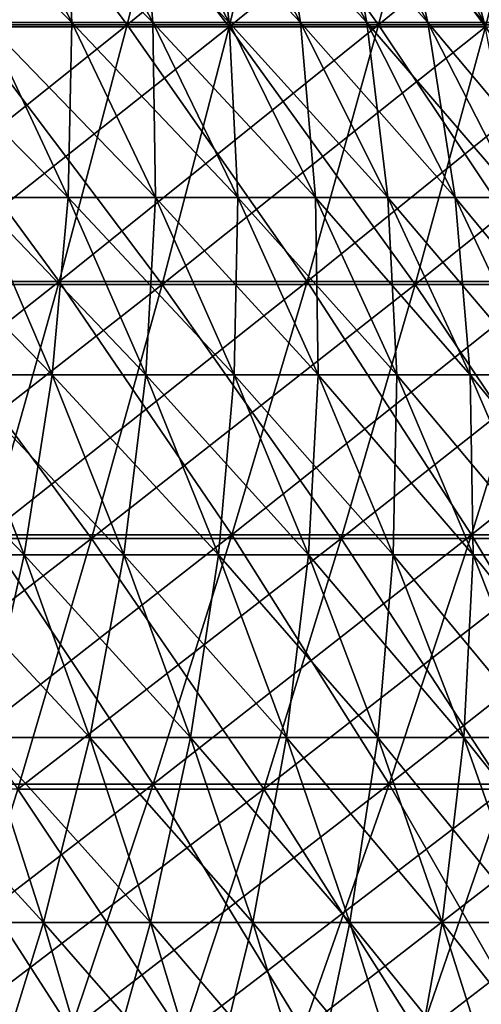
# Model space of a CAD drawing. Header units: millimetres. Extents: x -125 to 125, y -45 to 4025.
# Tile 717 of 755: x 57 to 62, y 3960 to 3971. Entities that reach past the tile are written whole.
import ezdxf

# ---------------------------------------------------------------- set-up
doc = ezdxf.new("R2010")
doc.units = ezdxf.units.MM
doc.header["$LTSCALE"] = 6.999206
for name, color, linetype in [('21', 7, 'CONTINUOUS'), ('22', 7, 'CONTINUOUS'), ('23', 7, 'CONTINUOUS'), ('24', 7, 'CONTINUOUS'), ('26', 7, 'CONTINUOUS'), ('27', 7, 'CONTINUOUS')]:
    doc.layers.add(name, color=color, linetype=linetype)

msp = doc.modelspace()

# ---------------------------------------------------------------- linework, layer by layer
at = {"layer": '21', "color": 7, "linetype": 'CONTINUOUS'}
for points in [[(54.012, 3974.102, 100.584), (56.398, 3971.128, 97.684), (57.084, 3974.102, 98.873), (54.012, 3974.102, 100.584)], [(56.398, 3971.128, 97.684), (59.379, 3971.128, 95.9), (57.084, 3974.102, 98.873), (56.398, 3971.128, 97.684)], [(57.084, 3974.102, 98.873), (59.379, 3971.128, 95.9), (60.102, 3974.102, 97.068), (57.084, 3974.102, 98.873)], [(59.379, 3971.128, 95.9), (62.304, 3971.128, 94.026), (60.102, 3974.102, 97.068), (59.379, 3971.128, 95.9)], [(60.102, 3974.102, 97.068), (62.304, 3971.128, 94.026), (63.063, 3974.102, 95.171), (60.102, 3974.102, 97.068)], [(55.672, 3968.19, 96.427), (58.615, 3968.19, 94.667), (56.398, 3971.128, 97.684), (55.672, 3968.19, 96.427)], [(56.398, 3971.128, 97.684), (58.615, 3968.19, 94.667), (59.379, 3971.128, 95.9), (56.398, 3971.128, 97.684)], [(58.615, 3968.19, 94.667), (61.503, 3968.19, 92.817), (59.379, 3971.128, 95.9), (58.615, 3968.19, 94.667)], [(59.379, 3971.128, 95.9), (61.503, 3968.19, 92.817), (62.304, 3971.128, 94.026), (59.379, 3971.128, 95.9)], [(61.503, 3968.19, 92.817), (64.332, 3968.19, 90.879), (62.304, 3971.128, 94.026), (61.503, 3968.19, 92.817)], [(54.909, 3965.291, 95.105), (57.811, 3965.291, 93.369), (55.672, 3968.19, 96.427), (54.909, 3965.291, 95.105)], [(55.672, 3968.19, 96.427), (57.811, 3965.291, 93.369), (58.615, 3968.19, 94.667), (55.672, 3968.19, 96.427)], [(57.811, 3965.291, 93.369), (60.659, 3965.291, 91.544), (58.615, 3968.19, 94.667), (57.811, 3965.291, 93.369)], [(58.615, 3968.19, 94.667), (60.659, 3965.291, 91.544), (61.503, 3968.19, 92.817), (58.615, 3968.19, 94.667)], [(60.659, 3965.291, 91.544), (63.45, 3965.291, 89.633), (61.503, 3968.19, 92.817), (60.659, 3965.291, 91.544)], [(61.503, 3968.19, 92.817), (63.45, 3965.291, 89.633), (64.332, 3968.19, 90.879), (61.503, 3968.19, 92.817)], [(54.909, 3965.291, 95.105), (56.968, 3962.434, 92.006), (57.811, 3965.291, 93.369), (54.909, 3965.291, 95.105)], [(56.968, 3962.434, 92.006), (59.774, 3962.434, 90.208), (57.811, 3965.291, 93.369), (56.968, 3962.434, 92.006)], [(57.811, 3965.291, 93.369), (59.774, 3962.434, 90.208), (60.659, 3965.291, 91.544), (57.811, 3965.291, 93.369)], [(59.774, 3962.434, 90.208), (62.524, 3962.434, 88.325), (60.659, 3965.291, 91.544), (59.774, 3962.434, 90.208)], [(60.659, 3965.291, 91.544), (62.524, 3962.434, 88.325), (63.45, 3965.291, 89.633), (60.659, 3965.291, 91.544)], [(56.085, 3959.619, 90.58), (58.848, 3959.619, 88.81), (56.968, 3962.434, 92.006), (56.085, 3959.619, 90.58)], [(56.968, 3962.434, 92.006), (58.848, 3959.619, 88.81), (59.774, 3962.434, 90.208), (56.968, 3962.434, 92.006)], [(58.848, 3959.619, 88.81), (61.555, 3959.619, 86.956), (59.774, 3962.434, 90.208), (58.848, 3959.619, 88.81)], [(59.774, 3962.434, 90.208), (61.555, 3959.619, 86.956), (62.524, 3962.434, 88.325), (59.774, 3962.434, 90.208)], [(61.555, 3959.619, 86.956), (64.203, 3959.619, 85.019), (62.524, 3962.434, 88.325), (61.555, 3959.619, 86.956)]]:
    msp.add_3dface(points, dxfattribs=at)
at = {"layer": '22', "color": 7, "linetype": 'CONTINUOUS'}
for points in [[(56.398, 3971.128, -97.684), (53.363, 3971.128, -99.374), (57.084, 3974.102, -98.873), (56.398, 3971.128, -97.684)], [(57.084, 3974.102, -98.873), (53.363, 3971.128, -99.374), (54.012, 3974.102, -100.584), (57.084, 3974.102, -98.873)], [(59.379, 3971.128, -95.9), (56.398, 3971.128, -97.684), (60.102, 3974.102, -97.068), (59.379, 3971.128, -95.9)], [(60.102, 3974.102, -97.068), (56.398, 3971.128, -97.684), (57.084, 3974.102, -98.873), (60.102, 3974.102, -97.068)], [(62.304, 3971.128, -94.026), (59.379, 3971.128, -95.9), (63.063, 3974.102, -95.171), (62.304, 3971.128, -94.026)], [(63.063, 3974.102, -95.171), (59.379, 3971.128, -95.9), (60.102, 3974.102, -97.068), (63.063, 3974.102, -95.171)], [(58.615, 3968.19, -94.667), (55.672, 3968.19, -96.427), (59.379, 3971.128, -95.9), (58.615, 3968.19, -94.667)], [(59.379, 3971.128, -95.9), (55.672, 3968.19, -96.427), (56.398, 3971.128, -97.684), (59.379, 3971.128, -95.9)], [(61.503, 3968.19, -92.817), (58.615, 3968.19, -94.667), (62.304, 3971.128, -94.026), (61.503, 3968.19, -92.817)], [(62.304, 3971.128, -94.026), (58.615, 3968.19, -94.667), (59.379, 3971.128, -95.9), (62.304, 3971.128, -94.026)], [(64.332, 3968.19, -90.879), (61.503, 3968.19, -92.817), (65.17, 3971.128, -92.063), (64.332, 3968.19, -90.879)], [(65.17, 3971.128, -92.063), (61.503, 3968.19, -92.817), (62.304, 3971.128, -94.026), (65.17, 3971.128, -92.063)], [(57.811, 3965.291, -93.369), (54.909, 3965.291, -95.105), (58.615, 3968.19, -94.667), (57.811, 3965.291, -93.369)], [(58.615, 3968.19, -94.667), (54.909, 3965.291, -95.105), (55.672, 3968.19, -96.427), (58.615, 3968.19, -94.667)], [(60.659, 3965.291, -91.544), (57.811, 3965.291, -93.369), (61.503, 3968.19, -92.817), (60.659, 3965.291, -91.544)], [(61.503, 3968.19, -92.817), (57.811, 3965.291, -93.369), (58.615, 3968.19, -94.667), (61.503, 3968.19, -92.817)], [(63.45, 3965.291, -89.633), (60.659, 3965.291, -91.544), (64.332, 3968.19, -90.879), (63.45, 3965.291, -89.633)], [(64.332, 3968.19, -90.879), (60.659, 3965.291, -91.544), (61.503, 3968.19, -92.817), (64.332, 3968.19, -90.879)], [(56.968, 3962.434, -92.006), (54.107, 3962.434, -93.717), (57.811, 3965.291, -93.369), (56.968, 3962.434, -92.006)], [(57.811, 3965.291, -93.369), (54.107, 3962.434, -93.717), (54.909, 3965.291, -95.105), (57.811, 3965.291, -93.369)], [(59.774, 3962.434, -90.208), (56.968, 3962.434, -92.006), (60.659, 3965.291, -91.544), (59.774, 3962.434, -90.208)], [(60.659, 3965.291, -91.544), (56.968, 3962.434, -92.006), (57.811, 3965.291, -93.369), (60.659, 3965.291, -91.544)], [(62.524, 3962.434, -88.325), (59.774, 3962.434, -90.208), (63.45, 3965.291, -89.633), (62.524, 3962.434, -88.325)], [(63.45, 3965.291, -89.633), (59.774, 3962.434, -90.208), (60.659, 3965.291, -91.544), (63.45, 3965.291, -89.633)], [(58.848, 3959.619, -88.81), (56.085, 3959.619, -90.58), (59.774, 3962.434, -90.208), (58.848, 3959.619, -88.81)], [(59.774, 3962.434, -90.208), (56.085, 3959.619, -90.58), (56.968, 3962.434, -92.006), (59.774, 3962.434, -90.208)], [(61.555, 3959.619, -86.956), (58.848, 3959.619, -88.81), (62.524, 3962.434, -88.325), (61.555, 3959.619, -86.956)], [(62.524, 3962.434, -88.325), (58.848, 3959.619, -88.81), (59.774, 3962.434, -90.208), (62.524, 3962.434, -88.325)], [(64.203, 3959.619, -85.019), (61.555, 3959.619, -86.956), (65.214, 3962.434, -86.357), (64.203, 3959.619, -85.019)], [(65.214, 3962.434, -86.357), (61.555, 3959.619, -86.956), (62.524, 3962.434, -88.325), (65.214, 3962.434, -86.357)]]:
    msp.add_3dface(points, dxfattribs=at)
at = {"layer": '23', "color": 7, "linetype": 'CONTINUOUS'}
for points in [[(55.293, 3971.152, -95.771), (58.216, 3971.152, -94.022), (55.991, 3974.118, -96.98), (55.293, 3971.152, -95.771)], [(55.991, 3974.118, -96.98), (58.216, 3971.152, -94.022), (58.951, 3974.118, -95.209), (55.991, 3974.118, -96.98)], [(58.216, 3971.152, -94.022), (61.084, 3971.152, -92.185), (58.951, 3974.118, -95.209), (58.216, 3971.152, -94.022)], [(58.951, 3974.118, -95.209), (61.084, 3971.152, -92.185), (61.855, 3974.118, -93.349), (58.951, 3974.118, -95.209)], [(61.084, 3971.152, -92.185), (63.894, 3971.152, -90.26), (61.855, 3974.118, -93.349), (61.084, 3971.152, -92.185)], [(61.855, 3974.118, -93.349), (63.894, 3971.152, -90.26), (64.7, 3974.118, -91.4), (61.855, 3974.118, -93.349)], [(54.556, 3968.223, -94.494), (57.44, 3968.223, -92.769), (55.293, 3971.152, -95.771), (54.556, 3968.223, -94.494)], [(55.293, 3971.152, -95.771), (57.44, 3968.223, -92.769), (58.216, 3971.152, -94.022), (55.293, 3971.152, -95.771)], [(57.44, 3968.223, -92.769), (60.27, 3968.223, -90.956), (58.216, 3971.152, -94.022), (57.44, 3968.223, -92.769)], [(58.216, 3971.152, -94.022), (60.27, 3968.223, -90.956), (61.084, 3971.152, -92.185), (58.216, 3971.152, -94.022)], [(60.27, 3968.223, -90.956), (63.042, 3968.223, -89.057), (61.084, 3971.152, -92.185), (60.27, 3968.223, -90.956)], [(61.084, 3971.152, -92.185), (63.042, 3968.223, -89.057), (63.894, 3971.152, -90.26), (61.084, 3971.152, -92.185)], [(54.556, 3968.223, -94.494), (56.623, 3965.335, -91.449), (57.44, 3968.223, -92.769), (54.556, 3968.223, -94.494)], [(56.623, 3965.335, -91.449), (59.412, 3965.335, -89.662), (57.44, 3968.223, -92.769), (56.623, 3965.335, -91.449)], [(57.44, 3968.223, -92.769), (59.412, 3965.335, -89.662), (60.27, 3968.223, -90.956), (57.44, 3968.223, -92.769)], [(59.412, 3965.335, -89.662), (62.145, 3965.335, -87.79), (60.27, 3968.223, -90.956), (59.412, 3965.335, -89.662)], [(60.27, 3968.223, -90.956), (62.145, 3965.335, -87.79), (63.042, 3968.223, -89.057), (60.27, 3968.223, -90.956)], [(62.145, 3965.335, -87.79), (64.819, 3965.335, -85.835), (63.042, 3968.223, -89.057), (62.145, 3965.335, -87.79)], [(55.766, 3962.489, -90.065), (58.513, 3962.489, -88.305), (56.623, 3965.335, -91.449), (55.766, 3962.489, -90.065)], [(56.623, 3965.335, -91.449), (58.513, 3962.489, -88.305), (59.412, 3965.335, -89.662), (56.623, 3965.335, -91.449)], [(58.513, 3962.489, -88.305), (61.204, 3962.489, -86.461), (59.412, 3965.335, -89.662), (58.513, 3962.489, -88.305)], [(59.412, 3965.335, -89.662), (61.204, 3962.489, -86.461), (62.145, 3965.335, -87.79), (59.412, 3965.335, -89.662)], [(61.204, 3962.489, -86.461), (63.838, 3962.489, -84.535), (62.145, 3965.335, -87.79), (61.204, 3962.489, -86.461)], [(62.145, 3965.335, -87.79), (63.838, 3962.489, -84.535), (64.819, 3965.335, -85.835), (62.145, 3965.335, -87.79)], [(54.869, 3959.688, -88.616), (57.572, 3959.688, -86.884), (55.766, 3962.489, -90.065), (54.869, 3959.688, -88.616)], [(55.766, 3962.489, -90.065), (57.572, 3959.688, -86.884), (58.513, 3962.489, -88.305), (55.766, 3962.489, -90.065)], [(57.572, 3959.688, -86.884), (60.22, 3959.688, -85.07), (58.513, 3962.489, -88.305), (57.572, 3959.688, -86.884)], [(58.513, 3962.489, -88.305), (60.22, 3959.688, -85.07), (61.204, 3962.489, -86.461), (58.513, 3962.489, -88.305)], [(60.22, 3959.688, -85.07), (62.811, 3959.688, -83.175), (61.204, 3962.489, -86.461), (60.22, 3959.688, -85.07)], [(61.204, 3962.489, -86.461), (62.811, 3959.688, -83.175), (63.838, 3962.489, -84.535), (61.204, 3962.489, -86.461)]]:
    msp.add_3dface(points, dxfattribs=at)
at = {"layer": '24', "color": 7, "linetype": 'CONTINUOUS'}
for points in [[(58.216, 3971.152, 94.022), (55.293, 3971.152, 95.771), (58.951, 3974.118, 95.209), (58.216, 3971.152, 94.022)], [(58.951, 3974.118, 95.209), (55.293, 3971.152, 95.771), (55.991, 3974.118, 96.98), (58.951, 3974.118, 95.209)], [(61.084, 3971.152, 92.185), (58.216, 3971.152, 94.022), (61.855, 3974.118, 93.349), (61.084, 3971.152, 92.185)], [(61.855, 3974.118, 93.349), (58.216, 3971.152, 94.022), (58.951, 3974.118, 95.209), (61.855, 3974.118, 93.349)], [(63.894, 3971.152, 90.26), (61.084, 3971.152, 92.185), (64.7, 3974.118, 91.4), (63.894, 3971.152, 90.26)], [(64.7, 3974.118, 91.4), (61.084, 3971.152, 92.185), (61.855, 3974.118, 93.349), (64.7, 3974.118, 91.4)], [(57.44, 3968.223, 92.769), (54.556, 3968.223, 94.494), (58.216, 3971.152, 94.022), (57.44, 3968.223, 92.769)], [(58.216, 3971.152, 94.022), (54.556, 3968.223, 94.494), (55.293, 3971.152, 95.771), (58.216, 3971.152, 94.022)], [(60.27, 3968.223, 90.956), (57.44, 3968.223, 92.769), (61.084, 3971.152, 92.185), (60.27, 3968.223, 90.956)], [(61.084, 3971.152, 92.185), (57.44, 3968.223, 92.769), (58.216, 3971.152, 94.022), (61.084, 3971.152, 92.185)], [(63.042, 3968.223, 89.057), (60.27, 3968.223, 90.956), (63.894, 3971.152, 90.26), (63.042, 3968.223, 89.057)], [(63.894, 3971.152, 90.26), (60.27, 3968.223, 90.956), (61.084, 3971.152, 92.185), (63.894, 3971.152, 90.26)], [(56.623, 3965.335, 91.449), (53.78, 3965.335, 93.149), (57.44, 3968.223, 92.769), (56.623, 3965.335, 91.449)], [(57.44, 3968.223, 92.769), (53.78, 3965.335, 93.149), (54.556, 3968.223, 94.494), (57.44, 3968.223, 92.769)], [(59.412, 3965.335, 89.662), (56.623, 3965.335, 91.449), (60.27, 3968.223, 90.956), (59.412, 3965.335, 89.662)], [(60.27, 3968.223, 90.956), (56.623, 3965.335, 91.449), (57.44, 3968.223, 92.769), (60.27, 3968.223, 90.956)], [(62.145, 3965.335, 87.79), (59.412, 3965.335, 89.662), (63.042, 3968.223, 89.057), (62.145, 3965.335, 87.79)], [(63.042, 3968.223, 89.057), (59.412, 3965.335, 89.662), (60.27, 3968.223, 90.956), (63.042, 3968.223, 89.057)], [(64.819, 3965.335, 85.835), (62.145, 3965.335, 87.79), (65.755, 3968.223, 87.073), (64.819, 3965.335, 85.835)], [(65.755, 3968.223, 87.073), (62.145, 3965.335, 87.79), (63.042, 3968.223, 89.057), (65.755, 3968.223, 87.073)], [(58.513, 3962.489, 88.305), (55.766, 3962.489, 90.065), (59.412, 3965.335, 89.662), (58.513, 3962.489, 88.305)], [(59.412, 3965.335, 89.662), (55.766, 3962.489, 90.065), (56.623, 3965.335, 91.449), (59.412, 3965.335, 89.662)], [(61.204, 3962.489, 86.461), (58.513, 3962.489, 88.305), (62.145, 3965.335, 87.79), (61.204, 3962.489, 86.461)], [(62.145, 3965.335, 87.79), (58.513, 3962.489, 88.305), (59.412, 3965.335, 89.662), (62.145, 3965.335, 87.79)], [(63.838, 3962.489, 84.535), (61.204, 3962.489, 86.461), (64.819, 3965.335, 85.835), (63.838, 3962.489, 84.535)], [(64.819, 3965.335, 85.835), (61.204, 3962.489, 86.461), (62.145, 3965.335, 87.79), (64.819, 3965.335, 85.835)], [(57.572, 3959.688, 86.884), (54.869, 3959.688, 88.616), (58.513, 3962.489, 88.305), (57.572, 3959.688, 86.884)], [(58.513, 3962.489, 88.305), (54.869, 3959.688, 88.616), (55.766, 3962.489, 90.065), (58.513, 3962.489, 88.305)], [(60.22, 3959.688, 85.07), (57.572, 3959.688, 86.884), (61.204, 3962.489, 86.461), (60.22, 3959.688, 85.07)], [(61.204, 3962.489, 86.461), (57.572, 3959.688, 86.884), (58.513, 3962.489, 88.305), (61.204, 3962.489, 86.461)], [(62.811, 3959.688, 83.175), (60.22, 3959.688, 85.07), (63.838, 3962.489, 84.535), (62.811, 3959.688, 83.175)], [(63.838, 3962.489, 84.535), (60.22, 3959.688, 85.07), (61.204, 3962.489, 86.461), (63.838, 3962.489, 84.535)]]:
    msp.add_3dface(points, dxfattribs=at)
at = {"layer": '26', "color": 7, "linetype": 'CONTINUOUS'}
for points in [[(56.607, 3971.177, 32.682), (57.586, 3971.177, 30.923), (55.618, 3973.136, 32.111), (56.607, 3971.177, 32.682)], [(55.618, 3973.136, 32.111), (57.586, 3971.177, 30.923), (56.581, 3973.136, 30.383), (55.618, 3973.136, 32.111)], [(57.586, 3971.177, 30.923), (58.511, 3971.177, 29.135), (56.581, 3973.136, 30.383), (57.586, 3971.177, 30.923)], [(56.581, 3973.136, 30.383), (58.511, 3971.177, 29.135), (57.489, 3973.136, 28.626), (56.581, 3973.136, 30.383)], [(58.511, 3971.177, 29.135), (59.381, 3971.177, 27.32), (57.489, 3973.136, 28.626), (58.511, 3971.177, 29.135)], [(57.489, 3973.136, 28.626), (59.381, 3971.177, 27.32), (58.344, 3973.136, 26.842), (57.489, 3973.136, 28.626)], [(59.381, 3971.177, 27.32), (60.194, 3971.177, 25.478), (58.344, 3973.136, 26.842), (59.381, 3971.177, 27.32)], [(58.344, 3973.136, 26.842), (60.194, 3971.177, 25.478), (59.143, 3973.136, 25.033), (58.344, 3973.136, 26.842)], [(60.194, 3971.177, 25.478), (60.95, 3971.177, 23.612), (59.143, 3973.136, 25.033), (60.194, 3971.177, 25.478)], [(59.143, 3973.136, 25.033), (60.95, 3971.177, 23.612), (59.885, 3973.136, 23.2), (59.143, 3973.136, 25.033)], [(60.95, 3971.177, 23.612), (61.648, 3971.177, 21.724), (59.885, 3973.136, 23.2), (60.95, 3971.177, 23.612)], [(59.885, 3973.136, 23.2), (61.648, 3971.177, 21.724), (60.571, 3973.136, 21.345), (59.885, 3973.136, 23.2)], [(61.648, 3971.177, 21.724), (62.288, 3971.177, 19.815), (60.571, 3973.136, 21.345), (61.648, 3971.177, 21.724)], [(60.571, 3973.136, 21.345), (62.288, 3971.177, 19.815), (61.2, 3973.136, 19.469), (60.571, 3973.136, 21.345)], [(62.288, 3971.177, 19.815), (62.869, 3971.177, 17.888), (61.2, 3973.136, 19.469), (62.288, 3971.177, 19.815)], [(61.2, 3973.136, 19.469), (62.869, 3971.177, 17.888), (61.771, 3973.136, 17.575), (61.2, 3973.136, 19.469)], [(62.869, 3971.177, 17.888), (63.39, 3971.177, 15.943), (61.771, 3973.136, 17.575), (62.869, 3971.177, 17.888)], [(61.771, 3973.136, 17.575), (63.39, 3971.177, 15.943), (62.283, 3973.136, 15.665), (61.771, 3973.136, 17.575)], [(56.494, 3969.184, 34.979), (57.544, 3969.184, 33.223), (55.574, 3971.177, 34.41), (56.494, 3969.184, 34.979)], [(55.574, 3971.177, 34.41), (57.544, 3969.184, 33.223), (56.607, 3971.177, 32.682), (55.574, 3971.177, 34.41)], [(57.544, 3969.184, 33.223), (58.54, 3969.184, 31.435), (56.607, 3971.177, 32.682), (57.544, 3969.184, 33.223)], [(56.607, 3971.177, 32.682), (58.54, 3969.184, 31.435), (57.586, 3971.177, 30.923), (56.607, 3971.177, 32.682)], [(58.54, 3969.184, 31.435), (59.48, 3969.184, 29.618), (57.586, 3971.177, 30.923), (58.54, 3969.184, 31.435)], [(57.586, 3971.177, 30.923), (59.48, 3969.184, 29.618), (58.511, 3971.177, 29.135), (57.586, 3971.177, 30.923)], [(59.48, 3969.184, 29.618), (60.364, 3969.184, 27.772), (58.511, 3971.177, 29.135), (59.48, 3969.184, 29.618)], [(58.511, 3971.177, 29.135), (60.364, 3969.184, 27.772), (59.381, 3971.177, 27.32), (58.511, 3971.177, 29.135)], [(60.364, 3969.184, 27.772), (61.191, 3969.184, 25.9), (59.381, 3971.177, 27.32), (60.364, 3969.184, 27.772)], [(59.381, 3971.177, 27.32), (61.191, 3969.184, 25.9), (60.194, 3971.177, 25.478), (59.381, 3971.177, 27.32)], [(61.191, 3969.184, 25.9), (61.959, 3969.184, 24.003), (60.194, 3971.177, 25.478), (61.191, 3969.184, 25.9)], [(60.194, 3971.177, 25.478), (61.959, 3969.184, 24.003), (60.95, 3971.177, 23.612), (60.194, 3971.177, 25.478)], [(61.959, 3969.184, 24.003), (62.669, 3969.184, 22.084), (60.95, 3971.177, 23.612), (61.959, 3969.184, 24.003)], [(60.95, 3971.177, 23.612), (62.669, 3969.184, 22.084), (61.648, 3971.177, 21.724), (60.95, 3971.177, 23.612)], [(62.669, 3969.184, 22.084), (63.319, 3969.184, 20.143), (61.648, 3971.177, 21.724), (62.669, 3969.184, 22.084)], [(61.648, 3971.177, 21.724), (63.319, 3969.184, 20.143), (62.288, 3971.177, 19.815), (61.648, 3971.177, 21.724)], [(56.241, 3967.159, 37.267), (57.362, 3967.159, 35.517), (55.39, 3969.184, 36.702), (56.241, 3967.159, 37.267)], [(55.39, 3969.184, 36.702), (57.362, 3967.159, 35.517), (56.494, 3969.184, 34.979), (55.39, 3969.184, 36.702)], [(57.362, 3967.159, 35.517), (58.428, 3967.159, 33.734), (56.494, 3969.184, 34.979), (57.362, 3967.159, 35.517)], [(56.494, 3969.184, 34.979), (58.428, 3967.159, 33.734), (57.544, 3969.184, 33.223), (56.494, 3969.184, 34.979)], [(58.428, 3967.159, 33.734), (59.439, 3967.159, 31.918), (57.544, 3969.184, 33.223), (58.428, 3967.159, 33.734)], [(57.544, 3969.184, 33.223), (59.439, 3967.159, 31.918), (58.54, 3969.184, 31.435), (57.544, 3969.184, 33.223)], [(59.439, 3967.159, 31.918), (60.394, 3967.159, 30.073), (58.54, 3969.184, 31.435), (59.439, 3967.159, 31.918)], [(58.54, 3969.184, 31.435), (60.394, 3967.159, 30.073), (59.48, 3969.184, 29.618), (58.54, 3969.184, 31.435)], [(60.394, 3967.159, 30.073), (61.292, 3967.159, 28.199), (59.48, 3969.184, 29.618), (60.394, 3967.159, 30.073)], [(59.48, 3969.184, 29.618), (61.292, 3967.159, 28.199), (60.364, 3969.184, 27.772), (59.48, 3969.184, 29.618)], [(61.292, 3967.159, 28.199), (62.131, 3967.159, 26.298), (60.364, 3969.184, 27.772), (61.292, 3967.159, 28.199)], [(60.364, 3969.184, 27.772), (62.131, 3967.159, 26.298), (61.191, 3969.184, 25.9), (60.364, 3969.184, 27.772)], [(62.131, 3967.159, 26.298), (62.911, 3967.159, 24.372), (61.191, 3969.184, 25.9), (62.131, 3967.159, 26.298)], [(61.191, 3969.184, 25.9), (62.911, 3967.159, 24.372), (61.959, 3969.184, 24.003), (61.191, 3969.184, 25.9)], [(62.911, 3967.159, 24.372), (63.632, 3967.159, 22.423), (61.959, 3969.184, 24.003), (62.911, 3967.159, 24.372)], [(61.959, 3969.184, 24.003), (63.632, 3967.159, 22.423), (62.669, 3969.184, 22.084), (61.959, 3969.184, 24.003)], [(55.85, 3965.105, 39.535), (57.041, 3965.105, 37.797), (55.067, 3967.159, 38.981), (55.85, 3965.105, 39.535)], [(55.067, 3967.159, 38.981), (57.041, 3965.105, 37.797), (56.241, 3967.159, 37.267), (55.067, 3967.159, 38.981)], [(57.041, 3965.105, 37.797), (58.178, 3965.105, 36.022), (56.241, 3967.159, 37.267), (57.041, 3965.105, 37.797)], [(56.241, 3967.159, 37.267), (58.178, 3965.105, 36.022), (57.362, 3967.159, 35.517), (56.241, 3967.159, 37.267)], [(58.178, 3965.105, 36.022), (59.259, 3965.105, 34.213), (57.362, 3967.159, 35.517), (58.178, 3965.105, 36.022)], [(57.362, 3967.159, 35.517), (59.259, 3965.105, 34.213), (58.428, 3967.159, 33.734), (57.362, 3967.159, 35.517)], [(59.259, 3965.105, 34.213), (60.285, 3965.105, 32.372), (58.428, 3967.159, 33.734), (59.259, 3965.105, 34.213)], [(58.428, 3967.159, 33.734), (60.285, 3965.105, 32.372), (59.439, 3967.159, 31.918), (58.428, 3967.159, 33.734)], [(60.285, 3965.105, 32.372), (61.253, 3965.105, 30.5), (59.439, 3967.159, 31.918), (60.285, 3965.105, 32.372)], [(59.439, 3967.159, 31.918), (61.253, 3965.105, 30.5), (60.394, 3967.159, 30.073), (59.439, 3967.159, 31.918)], [(61.253, 3965.105, 30.5), (62.163, 3965.105, 28.6), (60.394, 3967.159, 30.073), (61.253, 3965.105, 30.5)], [(60.394, 3967.159, 30.073), (62.163, 3965.105, 28.6), (61.292, 3967.159, 28.199), (60.394, 3967.159, 30.073)], [(62.163, 3965.105, 28.6), (63.015, 3965.105, 26.672), (61.292, 3967.159, 28.199), (62.163, 3965.105, 28.6)], [(61.292, 3967.159, 28.199), (63.015, 3965.105, 26.672), (62.131, 3967.159, 26.298), (61.292, 3967.159, 28.199)], [(63.015, 3965.105, 26.672), (63.806, 3965.105, 24.719), (62.131, 3967.159, 26.298), (63.015, 3965.105, 26.672)], [(62.131, 3967.159, 26.298), (63.806, 3965.105, 24.719), (62.911, 3967.159, 24.372), (62.131, 3967.159, 26.298)], [(56.582, 3963.022, 40.054), (57.789, 3963.022, 38.292), (55.85, 3965.105, 39.535), (56.582, 3963.022, 40.054)], [(55.85, 3965.105, 39.535), (57.789, 3963.022, 38.292), (57.041, 3965.105, 37.797), (55.85, 3965.105, 39.535)], [(57.789, 3963.022, 38.292), (58.94, 3963.022, 36.494), (57.041, 3965.105, 37.797), (57.789, 3963.022, 38.292)], [(57.041, 3965.105, 37.797), (58.94, 3963.022, 36.494), (58.178, 3965.105, 36.022), (57.041, 3965.105, 37.797)], [(58.94, 3963.022, 36.494), (60.036, 3963.022, 34.662), (58.178, 3965.105, 36.022), (58.94, 3963.022, 36.494)], [(58.178, 3965.105, 36.022), (60.036, 3963.022, 34.662), (59.259, 3965.105, 34.213), (58.178, 3965.105, 36.022)], [(60.036, 3963.022, 34.662), (61.075, 3963.022, 32.797), (59.259, 3965.105, 34.213), (60.036, 3963.022, 34.662)], [(59.259, 3965.105, 34.213), (61.075, 3963.022, 32.797), (60.285, 3965.105, 32.372), (59.259, 3965.105, 34.213)], [(61.075, 3963.022, 32.797), (62.056, 3963.022, 30.9), (60.285, 3965.105, 32.372), (61.075, 3963.022, 32.797)], [(60.285, 3965.105, 32.372), (62.056, 3963.022, 30.9), (61.253, 3965.105, 30.5), (60.285, 3965.105, 32.372)], [(62.056, 3963.022, 30.9), (62.978, 3963.022, 28.975), (61.253, 3965.105, 30.5), (62.056, 3963.022, 30.9)], [(61.253, 3965.105, 30.5), (62.978, 3963.022, 28.975), (62.163, 3965.105, 28.6), (61.253, 3965.105, 30.5)], [(62.978, 3963.022, 28.975), (63.841, 3963.022, 27.021), (62.163, 3965.105, 28.6), (62.978, 3963.022, 28.975)], [(62.163, 3965.105, 28.6), (63.841, 3963.022, 27.021), (63.015, 3965.105, 26.672), (62.163, 3965.105, 28.6)], [(55.987, 3960.913, 42.279), (57.262, 3960.913, 40.535), (55.322, 3963.022, 41.777), (55.987, 3960.913, 42.279)], [(55.322, 3963.022, 41.777), (57.262, 3960.913, 40.535), (56.582, 3963.022, 40.054), (55.322, 3963.022, 41.777)], [(57.262, 3960.913, 40.535), (58.483, 3960.913, 38.753), (56.582, 3963.022, 40.054), (57.262, 3960.913, 40.535)], [(56.582, 3963.022, 40.054), (58.483, 3960.913, 38.753), (57.789, 3963.022, 38.292), (56.582, 3963.022, 40.054)], [(58.483, 3960.913, 38.753), (59.649, 3960.913, 36.933), (57.789, 3963.022, 38.292), (58.483, 3960.913, 38.753)], [(57.789, 3963.022, 38.292), (59.649, 3960.913, 36.933), (58.94, 3963.022, 36.494), (57.789, 3963.022, 38.292)], [(59.649, 3960.913, 36.933), (60.758, 3960.913, 35.079), (58.94, 3963.022, 36.494), (59.649, 3960.913, 36.933)], [(58.94, 3963.022, 36.494), (60.758, 3960.913, 35.079), (60.036, 3963.022, 34.662), (58.94, 3963.022, 36.494)], [(60.758, 3960.913, 35.079), (61.81, 3960.913, 33.191), (60.036, 3963.022, 34.662), (60.758, 3960.913, 35.079)], [(60.036, 3963.022, 34.662), (61.81, 3960.913, 33.191), (61.075, 3963.022, 32.797), (60.036, 3963.022, 34.662)], [(61.81, 3960.913, 33.191), (62.802, 3960.913, 31.272), (61.075, 3963.022, 32.797), (61.81, 3960.913, 33.191)], [(61.075, 3963.022, 32.797), (62.802, 3960.913, 31.272), (62.056, 3963.022, 30.9), (61.075, 3963.022, 32.797)], [(62.802, 3960.913, 31.272), (63.736, 3960.913, 29.323), (62.056, 3963.022, 30.9), (62.802, 3960.913, 31.272)], [(62.056, 3963.022, 30.9), (63.736, 3960.913, 29.323), (62.978, 3963.022, 28.975), (62.056, 3963.022, 30.9)], [(56.601, 3958.78, 42.743), (57.89, 3958.78, 40.98), (55.987, 3960.913, 42.279), (56.601, 3958.78, 42.743)], [(55.987, 3960.913, 42.279), (57.89, 3958.78, 40.98), (57.262, 3960.913, 40.535), (55.987, 3960.913, 42.279)], [(57.89, 3958.78, 40.98), (59.125, 3958.78, 39.178), (57.262, 3960.913, 40.535), (57.89, 3958.78, 40.98)], [(57.262, 3960.913, 40.535), (59.125, 3958.78, 39.178), (58.483, 3960.913, 38.753), (57.262, 3960.913, 40.535)], [(59.125, 3958.78, 39.178), (60.303, 3958.78, 37.338), (58.483, 3960.913, 38.753), (59.125, 3958.78, 39.178)], [(58.483, 3960.913, 38.753), (60.303, 3958.78, 37.338), (59.649, 3960.913, 36.933), (58.483, 3960.913, 38.753)], [(60.303, 3958.78, 37.338), (61.425, 3958.78, 35.463), (59.649, 3960.913, 36.933), (60.303, 3958.78, 37.338)], [(59.649, 3960.913, 36.933), (61.425, 3958.78, 35.463), (60.758, 3960.913, 35.079), (59.649, 3960.913, 36.933)], [(61.425, 3958.78, 35.463), (62.488, 3958.78, 33.555), (60.758, 3960.913, 35.079), (61.425, 3958.78, 35.463)], [(60.758, 3960.913, 35.079), (62.488, 3958.78, 33.555), (61.81, 3960.913, 33.191), (60.758, 3960.913, 35.079)], [(62.488, 3958.78, 33.555), (63.491, 3958.78, 31.615), (61.81, 3960.913, 33.191), (62.488, 3958.78, 33.555)], [(61.81, 3960.913, 33.191), (63.491, 3958.78, 31.615), (62.802, 3960.913, 31.272), (61.81, 3960.913, 33.191)]]:
    msp.add_3dface(points, dxfattribs=at)
at = {"layer": '27', "color": 7, "linetype": 'CONTINUOUS'}
for points in [[(57.586, 3971.177, -30.923), (56.607, 3971.177, -32.682), (56.581, 3973.136, -30.383), (57.586, 3971.177, -30.923)], [(57.489, 3973.136, -28.626), (57.586, 3971.177, -30.923), (56.581, 3973.136, -30.383), (57.489, 3973.136, -28.626)], [(58.511, 3971.177, -29.135), (57.586, 3971.177, -30.923), (57.489, 3973.136, -28.626), (58.511, 3971.177, -29.135)], [(58.344, 3973.136, -26.842), (58.511, 3971.177, -29.135), (57.489, 3973.136, -28.626), (58.344, 3973.136, -26.842)], [(59.381, 3971.177, -27.32), (58.511, 3971.177, -29.135), (58.344, 3973.136, -26.842), (59.381, 3971.177, -27.32)], [(59.143, 3973.136, -25.033), (59.381, 3971.177, -27.32), (58.344, 3973.136, -26.842), (59.143, 3973.136, -25.033)], [(60.194, 3971.177, -25.478), (59.381, 3971.177, -27.32), (59.143, 3973.136, -25.033), (60.194, 3971.177, -25.478)], [(59.885, 3973.136, -23.2), (60.194, 3971.177, -25.478), (59.143, 3973.136, -25.033), (59.885, 3973.136, -23.2)], [(60.95, 3971.177, -23.612), (60.194, 3971.177, -25.478), (59.885, 3973.136, -23.2), (60.95, 3971.177, -23.612)], [(60.571, 3973.136, -21.345), (60.95, 3971.177, -23.612), (59.885, 3973.136, -23.2), (60.571, 3973.136, -21.345)], [(61.648, 3971.177, -21.724), (60.95, 3971.177, -23.612), (60.571, 3973.136, -21.345), (61.648, 3971.177, -21.724)], [(61.2, 3973.136, -19.469), (61.648, 3971.177, -21.724), (60.571, 3973.136, -21.345), (61.2, 3973.136, -19.469)], [(62.288, 3971.177, -19.815), (61.648, 3971.177, -21.724), (61.2, 3973.136, -19.469), (62.288, 3971.177, -19.815)], [(61.771, 3973.136, -17.575), (62.288, 3971.177, -19.815), (61.2, 3973.136, -19.469), (61.771, 3973.136, -17.575)], [(62.869, 3971.177, -17.888), (62.288, 3971.177, -19.815), (61.771, 3973.136, -17.575), (62.869, 3971.177, -17.888)], [(62.283, 3973.136, -15.665), (62.869, 3971.177, -17.888), (61.771, 3973.136, -17.575), (62.283, 3973.136, -15.665)], [(57.544, 3969.184, -33.223), (56.494, 3969.184, -34.979), (56.607, 3971.177, -32.682), (57.544, 3969.184, -33.223)], [(57.586, 3971.177, -30.923), (57.544, 3969.184, -33.223), (56.607, 3971.177, -32.682), (57.586, 3971.177, -30.923)], [(58.54, 3969.184, -31.435), (57.544, 3969.184, -33.223), (57.586, 3971.177, -30.923), (58.54, 3969.184, -31.435)], [(58.511, 3971.177, -29.135), (58.54, 3969.184, -31.435), (57.586, 3971.177, -30.923), (58.511, 3971.177, -29.135)], [(59.48, 3969.184, -29.618), (58.54, 3969.184, -31.435), (58.511, 3971.177, -29.135), (59.48, 3969.184, -29.618)], [(59.381, 3971.177, -27.32), (59.48, 3969.184, -29.618), (58.511, 3971.177, -29.135), (59.381, 3971.177, -27.32)], [(60.364, 3969.184, -27.772), (59.48, 3969.184, -29.618), (59.381, 3971.177, -27.32), (60.364, 3969.184, -27.772)], [(60.194, 3971.177, -25.478), (60.364, 3969.184, -27.772), (59.381, 3971.177, -27.32), (60.194, 3971.177, -25.478)], [(61.191, 3969.184, -25.9), (60.364, 3969.184, -27.772), (60.194, 3971.177, -25.478), (61.191, 3969.184, -25.9)], [(60.95, 3971.177, -23.612), (61.191, 3969.184, -25.9), (60.194, 3971.177, -25.478), (60.95, 3971.177, -23.612)], [(61.959, 3969.184, -24.003), (61.191, 3969.184, -25.9), (60.95, 3971.177, -23.612), (61.959, 3969.184, -24.003)], [(61.648, 3971.177, -21.724), (61.959, 3969.184, -24.003), (60.95, 3971.177, -23.612), (61.648, 3971.177, -21.724)], [(62.669, 3969.184, -22.084), (61.959, 3969.184, -24.003), (61.648, 3971.177, -21.724), (62.669, 3969.184, -22.084)], [(62.288, 3971.177, -19.815), (62.669, 3969.184, -22.084), (61.648, 3971.177, -21.724), (62.288, 3971.177, -19.815)], [(57.362, 3967.159, -35.517), (56.241, 3967.159, -37.267), (56.494, 3969.184, -34.979), (57.362, 3967.159, -35.517)], [(57.544, 3969.184, -33.223), (57.362, 3967.159, -35.517), (56.494, 3969.184, -34.979), (57.544, 3969.184, -33.223)], [(58.428, 3967.159, -33.734), (57.362, 3967.159, -35.517), (57.544, 3969.184, -33.223), (58.428, 3967.159, -33.734)], [(58.54, 3969.184, -31.435), (58.428, 3967.159, -33.734), (57.544, 3969.184, -33.223), (58.54, 3969.184, -31.435)], [(59.439, 3967.159, -31.918), (58.428, 3967.159, -33.734), (58.54, 3969.184, -31.435), (59.439, 3967.159, -31.918)], [(59.48, 3969.184, -29.618), (59.439, 3967.159, -31.918), (58.54, 3969.184, -31.435), (59.48, 3969.184, -29.618)], [(60.394, 3967.159, -30.073), (59.439, 3967.159, -31.918), (59.48, 3969.184, -29.618), (60.394, 3967.159, -30.073)], [(60.364, 3969.184, -27.772), (60.394, 3967.159, -30.073), (59.48, 3969.184, -29.618), (60.364, 3969.184, -27.772)], [(61.292, 3967.159, -28.199), (60.394, 3967.159, -30.073), (60.364, 3969.184, -27.772), (61.292, 3967.159, -28.199)], [(61.191, 3969.184, -25.9), (61.292, 3967.159, -28.199), (60.364, 3969.184, -27.772), (61.191, 3969.184, -25.9)], [(62.131, 3967.159, -26.298), (61.292, 3967.159, -28.199), (61.191, 3969.184, -25.9), (62.131, 3967.159, -26.298)], [(61.959, 3969.184, -24.003), (62.131, 3967.159, -26.298), (61.191, 3969.184, -25.9), (61.959, 3969.184, -24.003)], [(62.911, 3967.159, -24.372), (62.131, 3967.159, -26.298), (61.959, 3969.184, -24.003), (62.911, 3967.159, -24.372)], [(62.669, 3969.184, -22.084), (62.911, 3967.159, -24.372), (61.959, 3969.184, -24.003), (62.669, 3969.184, -22.084)], [(57.041, 3965.105, -37.797), (55.85, 3965.105, -39.535), (56.241, 3967.159, -37.267), (57.041, 3965.105, -37.797)], [(57.362, 3967.159, -35.517), (57.041, 3965.105, -37.797), (56.241, 3967.159, -37.267), (57.362, 3967.159, -35.517)], [(58.178, 3965.105, -36.022), (57.041, 3965.105, -37.797), (57.362, 3967.159, -35.517), (58.178, 3965.105, -36.022)], [(58.428, 3967.159, -33.734), (58.178, 3965.105, -36.022), (57.362, 3967.159, -35.517), (58.428, 3967.159, -33.734)], [(59.259, 3965.105, -34.213), (58.178, 3965.105, -36.022), (58.428, 3967.159, -33.734), (59.259, 3965.105, -34.213)], [(59.439, 3967.159, -31.918), (59.259, 3965.105, -34.213), (58.428, 3967.159, -33.734), (59.439, 3967.159, -31.918)], [(60.285, 3965.105, -32.372), (59.259, 3965.105, -34.213), (59.439, 3967.159, -31.918), (60.285, 3965.105, -32.372)], [(60.394, 3967.159, -30.073), (60.285, 3965.105, -32.372), (59.439, 3967.159, -31.918), (60.394, 3967.159, -30.073)], [(61.253, 3965.105, -30.5), (60.285, 3965.105, -32.372), (60.394, 3967.159, -30.073), (61.253, 3965.105, -30.5)], [(61.292, 3967.159, -28.199), (61.253, 3965.105, -30.5), (60.394, 3967.159, -30.073), (61.292, 3967.159, -28.199)], [(62.163, 3965.105, -28.6), (61.253, 3965.105, -30.5), (61.292, 3967.159, -28.199), (62.163, 3965.105, -28.6)], [(62.131, 3967.159, -26.298), (62.163, 3965.105, -28.6), (61.292, 3967.159, -28.199), (62.131, 3967.159, -26.298)], [(63.015, 3965.105, -26.672), (62.163, 3965.105, -28.6), (62.131, 3967.159, -26.298), (63.015, 3965.105, -26.672)], [(62.911, 3967.159, -24.372), (63.015, 3965.105, -26.672), (62.131, 3967.159, -26.298), (62.911, 3967.159, -24.372)], [(57.041, 3965.105, -37.797), (56.582, 3963.022, -40.054), (55.85, 3965.105, -39.535), (57.041, 3965.105, -37.797)], [(57.789, 3963.022, -38.292), (56.582, 3963.022, -40.054), (57.041, 3965.105, -37.797), (57.789, 3963.022, -38.292)], [(58.178, 3965.105, -36.022), (57.789, 3963.022, -38.292), (57.041, 3965.105, -37.797), (58.178, 3965.105, -36.022)], [(58.94, 3963.022, -36.494), (57.789, 3963.022, -38.292), (58.178, 3965.105, -36.022), (58.94, 3963.022, -36.494)], [(59.259, 3965.105, -34.213), (58.94, 3963.022, -36.494), (58.178, 3965.105, -36.022), (59.259, 3965.105, -34.213)], [(60.036, 3963.022, -34.662), (58.94, 3963.022, -36.494), (59.259, 3965.105, -34.213), (60.036, 3963.022, -34.662)], [(60.285, 3965.105, -32.372), (60.036, 3963.022, -34.662), (59.259, 3965.105, -34.213), (60.285, 3965.105, -32.372)], [(61.075, 3963.022, -32.797), (60.036, 3963.022, -34.662), (60.285, 3965.105, -32.372), (61.075, 3963.022, -32.797)], [(61.253, 3965.105, -30.5), (61.075, 3963.022, -32.797), (60.285, 3965.105, -32.372), (61.253, 3965.105, -30.5)], [(62.056, 3963.022, -30.9), (61.075, 3963.022, -32.797), (61.253, 3965.105, -30.5), (62.056, 3963.022, -30.9)], [(62.163, 3965.105, -28.6), (62.056, 3963.022, -30.9), (61.253, 3965.105, -30.5), (62.163, 3965.105, -28.6)], [(62.978, 3963.022, -28.975), (62.056, 3963.022, -30.9), (62.163, 3965.105, -28.6), (62.978, 3963.022, -28.975)], [(63.015, 3965.105, -26.672), (62.978, 3963.022, -28.975), (62.163, 3965.105, -28.6), (63.015, 3965.105, -26.672)], [(57.262, 3960.913, -40.535), (55.987, 3960.913, -42.279), (56.582, 3963.022, -40.054), (57.262, 3960.913, -40.535)], [(57.789, 3963.022, -38.292), (57.262, 3960.913, -40.535), (56.582, 3963.022, -40.054), (57.789, 3963.022, -38.292)], [(58.483, 3960.913, -38.753), (57.262, 3960.913, -40.535), (57.789, 3963.022, -38.292), (58.483, 3960.913, -38.753)], [(58.94, 3963.022, -36.494), (58.483, 3960.913, -38.753), (57.789, 3963.022, -38.292), (58.94, 3963.022, -36.494)], [(59.649, 3960.913, -36.933), (58.483, 3960.913, -38.753), (58.94, 3963.022, -36.494), (59.649, 3960.913, -36.933)], [(60.036, 3963.022, -34.662), (59.649, 3960.913, -36.933), (58.94, 3963.022, -36.494), (60.036, 3963.022, -34.662)], [(60.758, 3960.913, -35.079), (59.649, 3960.913, -36.933), (60.036, 3963.022, -34.662), (60.758, 3960.913, -35.079)], [(61.075, 3963.022, -32.797), (60.758, 3960.913, -35.079), (60.036, 3963.022, -34.662), (61.075, 3963.022, -32.797)], [(61.81, 3960.913, -33.191), (60.758, 3960.913, -35.079), (61.075, 3963.022, -32.797), (61.81, 3960.913, -33.191)], [(62.056, 3963.022, -30.9), (61.81, 3960.913, -33.191), (61.075, 3963.022, -32.797), (62.056, 3963.022, -30.9)], [(62.802, 3960.913, -31.272), (61.81, 3960.913, -33.191), (62.056, 3963.022, -30.9), (62.802, 3960.913, -31.272)], [(62.978, 3963.022, -28.975), (62.802, 3960.913, -31.272), (62.056, 3963.022, -30.9), (62.978, 3963.022, -28.975)], [(57.262, 3960.913, -40.535), (56.601, 3958.78, -42.743), (55.987, 3960.913, -42.279), (57.262, 3960.913, -40.535)], [(57.89, 3958.78, -40.98), (56.601, 3958.78, -42.743), (57.262, 3960.913, -40.535), (57.89, 3958.78, -40.98)], [(58.483, 3960.913, -38.753), (57.89, 3958.78, -40.98), (57.262, 3960.913, -40.535), (58.483, 3960.913, -38.753)], [(59.125, 3958.78, -39.178), (57.89, 3958.78, -40.98), (58.483, 3960.913, -38.753), (59.125, 3958.78, -39.178)], [(59.649, 3960.913, -36.933), (59.125, 3958.78, -39.178), (58.483, 3960.913, -38.753), (59.649, 3960.913, -36.933)], [(60.303, 3958.78, -37.338), (59.125, 3958.78, -39.178), (59.649, 3960.913, -36.933), (60.303, 3958.78, -37.338)], [(60.758, 3960.913, -35.079), (60.303, 3958.78, -37.338), (59.649, 3960.913, -36.933), (60.758, 3960.913, -35.079)], [(61.425, 3958.78, -35.463), (60.303, 3958.78, -37.338), (60.758, 3960.913, -35.079), (61.425, 3958.78, -35.463)], [(61.81, 3960.913, -33.191), (61.425, 3958.78, -35.463), (60.758, 3960.913, -35.079), (61.81, 3960.913, -33.191)], [(62.488, 3958.78, -33.555), (61.425, 3958.78, -35.463), (61.81, 3960.913, -33.191), (62.488, 3958.78, -33.555)], [(62.802, 3960.913, -31.272), (62.488, 3958.78, -33.555), (61.81, 3960.913, -33.191), (62.802, 3960.913, -31.272)]]:
    msp.add_3dface(points, dxfattribs=at)

doc.saveas('drawing.dxf')
